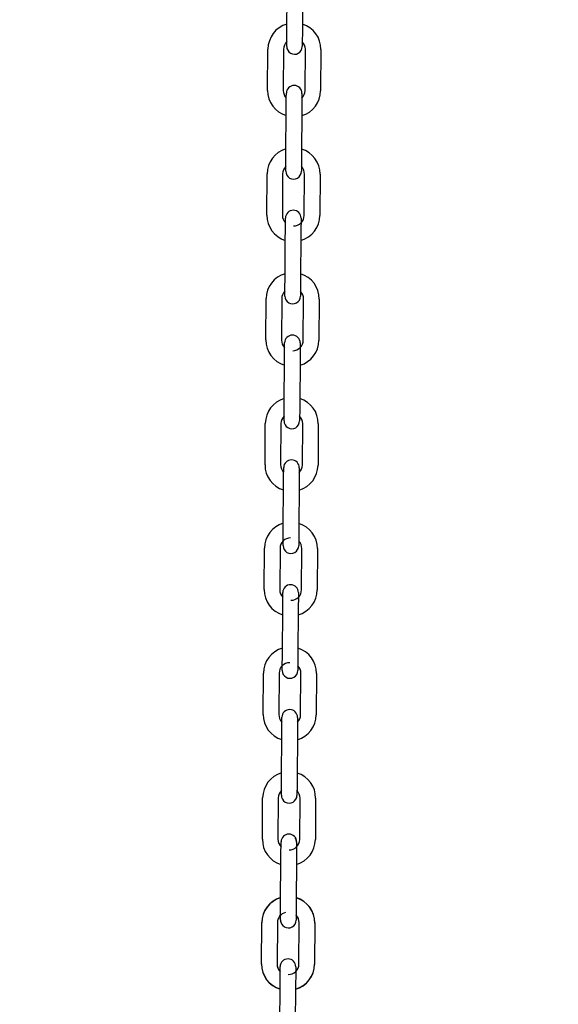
# Model space of a CAD drawing. Header units: inches. Extents: x 170 to 312, y 215 to 248.
# Tile 505 of 656: x 284.142 to 284.414, y 241.189 to 241.686. Entities that reach past the tile are written whole.
import ezdxf

# ---------------------------------------------------------------- set-up
doc = ezdxf.new("R2010")
doc.units = ezdxf.units.IN
doc.header["$LTSCALE"] = 0.25
doc.header["$MEASUREMENT"] = 0
doc.layers.add('ANNOTATIONS', color=1, linetype='Continuous')
doc.layers.add('MOTOR RH', color=7, linetype='Continuous')
doc.styles.add('ARIAL', font='arial.ttf', dxfattribs={"height": 0.09375})
doc.dimstyles.new('STANDARD$0', dxfattribs={"dimtxt": 0.09375, "dimasz": 0.09375, "dimexe": 0.03125, "dimexo": 0.046875, "dimgap": 0.09, "dimtad": 0, "dimtih": 1, "dimtoh": 1, "dimdec": 4, "dimzin": 0, "dimdsep": 46, "dimtxsty": 'ARIAL', "dimcen": 0.09, "dimadec": 0, "dimazin": 0, "dimtfac": 1, "dimtdec": 4, "dimtofl": 0, "dimtmove": 0, "dimatfit": 1, "dimfxl": 1, "dimtolj": 1, "dimtzin": 0, "dimarcsym": 0})

# ---------------------------------------------------------------- blocks, each defined once
blk = doc.blocks.new('*D63')
at = {"layer": 'ANNOTATIONS', "color": 0, "lineweight": -2, "transparency": 16777216}
for p, q in [((283.9428635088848, 244.1250466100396), (285.788826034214, 244.1250466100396)), ((285.757576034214, 244.0312966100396), (285.757576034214, 242.3316655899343)), ((285.757576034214, 240.1971744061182), (285.757576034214, 241.8968054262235)), ((285.0270509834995, 240.1034244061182), (285.788826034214, 240.1034244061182))]:
    blk.add_line(p, q, dxfattribs=at)
at = {"layer": 'ANNOTATIONS', "color": 0, "transparency": 16777216}
for points in [[(285.741951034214, 244.0312966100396), (285.773201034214, 244.0312966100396), (285.757576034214, 244.1250466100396)], [(285.741951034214, 240.1971744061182), (285.773201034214, 240.1971744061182), (285.757576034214, 240.1034244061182)]]:
    blk.add_solid(points, dxfattribs=at)
at = {"layer": 'defpoints', "color": 0, "transparency": 16777216}
for p in [(283.8959885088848, 244.1250466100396), (284.9801759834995, 240.1034244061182), (285.757576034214, 240.1034244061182)]:
    blk.add_point(p, dxfattribs=at)
at = {"layer": 'ANNOTATIONS', "color": 0, "transparency": 16777216, "insert": (285.757576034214, 242.1142355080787), "char_height": 0.09375, "attachment_point": 5, "style": 'ARIAL'}
blk.add_mtext('\\A1;OPENING\\PHEIGHT', dxfattribs=at)
blk = doc.blocks.new('*D64')
at = {"layer": 'ANNOTATIONS', "color": 0, "lineweight": -2, "transparency": 16777216}
for p, q in [((283.9428635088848, 244.9610302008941), (286.4438146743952, 244.9610302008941)), ((286.4125646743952, 244.8672802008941), (286.4125646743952, 242.7496573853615)), ((286.4125646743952, 240.1971744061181), (286.4125646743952, 242.3147972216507)), ((285.9473951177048, 240.1034244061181), (286.4438146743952, 240.1034244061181))]:
    blk.add_line(p, q, dxfattribs=at)
at = {"layer": 'ANNOTATIONS', "color": 0, "transparency": 16777216}
for points in [[(286.3969396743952, 244.8672802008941), (286.4281896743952, 244.8672802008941), (286.4125646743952, 244.9610302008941)], [(286.3969396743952, 240.1971744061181), (286.4281896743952, 240.1971744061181), (286.4125646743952, 240.1034244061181)]]:
    blk.add_solid(points, dxfattribs=at)
at = {"layer": 'defpoints', "color": 0, "transparency": 16777216}
for p in [(283.8959885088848, 244.9610302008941), (285.9005201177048, 240.1034244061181), (286.4125646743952, 240.1034244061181)]:
    blk.add_point(p, dxfattribs=at)
at = {"layer": 'ANNOTATIONS', "color": 0, "transparency": 16777216, "insert": (286.4125646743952, 242.532227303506), "char_height": 0.09375, "attachment_point": 5, "style": 'ARIAL'}
blk.add_mtext('\\A1;TOTAL\\PHEIGHT', dxfattribs=at)

msp = doc.modelspace()

# ---------------------------------------------------------------- linework, layer by layer
at = {"layer": 'MOTOR RH'}
for p, q in [((284.2772084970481, 241.6813342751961), (284.2773565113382, 241.7021998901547)), ((284.2852303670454, 241.7021440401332), (284.2850822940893, 241.6812784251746)), ((284.2675364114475, 241.6499062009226), (284.2676844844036, 241.6707718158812)), ((284.2755582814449, 241.6707157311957), (284.2754102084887, 241.6498501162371)), ((284.2864336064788, 241.6497719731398), (284.286581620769, 241.6706375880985)), ((284.2944554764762, 241.670581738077), (284.2943074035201, 241.6497161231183)), ((284.2767624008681, 241.6183359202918), (284.2769104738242, 241.6392015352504)), ((284.2847842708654, 241.639145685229), (284.2846361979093, 241.6182800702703)), ((284.2670903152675, 241.5869076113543), (284.2672383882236, 241.6077732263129)), ((284.2751122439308, 241.6077173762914), (284.2749641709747, 241.5868517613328)), ((284.2859875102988, 241.5867736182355), (284.2861355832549, 241.6076392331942)), ((284.2940093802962, 241.6075833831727), (284.2938613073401, 241.5867177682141)), ((284.2763163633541, 241.5553375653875), (284.2764643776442, 241.5762031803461)), ((284.2843382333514, 241.5761473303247), (284.2841901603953, 241.555281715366)), ((284.2666442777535, 241.52390925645), (284.2667923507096, 241.5447748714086)), ((284.2746661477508, 241.5447190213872), (284.2745180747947, 241.5238534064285)), ((284.2855414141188, 241.5237752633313), (284.2856894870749, 241.5446408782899)), ((284.2935632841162, 241.5445850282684), (284.293415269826, 241.5237194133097)), ((284.2758702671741, 241.4923389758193), (284.2760183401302, 241.5132045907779)), ((284.2838921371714, 241.5131487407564), (284.2837440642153, 241.4922831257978)), ((284.2661981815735, 241.4609109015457), (284.2663462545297, 241.4817765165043)), ((284.2742200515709, 241.4817206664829), (284.2740720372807, 241.4608550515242)), ((284.2850953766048, 241.460776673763), (284.2852433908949, 241.4816422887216)), ((284.2931172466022, 241.4815864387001), (284.292969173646, 241.4607208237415)), ((284.2754241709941, 241.429340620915), (284.2755722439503, 241.4502062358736)), ((284.2834460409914, 241.4501503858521), (284.2832980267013, 241.4292847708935)), ((284.2657521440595, 241.3979123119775), (284.2659001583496, 241.4187779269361)), ((284.2737740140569, 241.4187220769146), (284.2736259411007, 241.397856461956)), ((284.2753585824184, 241.420095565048), (284.2753586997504, 241.4201126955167)), ((284.2846492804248, 241.3977783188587), (284.284797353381, 241.4186439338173)), ((284.2926711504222, 241.4185880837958), (284.2925230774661, 241.3977224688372)), ((284.2749781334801, 241.3663422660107), (284.2751261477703, 241.3872078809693)), ((284.2830000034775, 241.3871520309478), (284.2828519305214, 241.3662864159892)), ((284.2653060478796, 241.3349139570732), (284.2654541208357, 241.3557795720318)), ((284.2733279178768, 241.3557237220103), (284.2731798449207, 241.3348581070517)), ((284.2749125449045, 241.3570969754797), (284.2749126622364, 241.3571141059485)), ((284.2842032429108, 241.3347799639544), (284.284351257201, 241.355645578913)), ((284.2922251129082, 241.3555897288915), (284.2920770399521, 241.3347241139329)), ((284.2745320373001, 241.3033439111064), (284.2746801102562, 241.324209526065)), ((284.2825539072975, 241.3241534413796), (284.2824058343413, 241.3032878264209)), ((284.2648600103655, 241.2719156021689), (284.2650080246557, 241.2927812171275)), ((284.2728818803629, 241.292725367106), (284.2727338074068, 241.2718597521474)), ((284.2837571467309, 241.2717813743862), (284.283905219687, 241.2926469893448)), ((284.2917790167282, 241.2925911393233), (284.2916309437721, 241.2717255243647)), ((284.2740859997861, 241.2403453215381), (284.2742340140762, 241.2612109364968)), ((284.274086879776, 241.2404725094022), (284.2742349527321, 241.2613381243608)), ((284.2821087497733, 241.2612822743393), (284.2819597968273, 241.2402894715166)), ((284.2821215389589, 241.2630873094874), (284.2821078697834, 241.2611550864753)), ((284.2644139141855, 241.2089172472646), (284.2645619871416, 241.2297828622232)), ((284.2644147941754, 241.2090444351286), (284.2645619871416, 241.2297826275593)), ((284.2645619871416, 241.2297828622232), (284.2645628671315, 241.2299100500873)), ((284.2724366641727, 241.2298539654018), (284.2722886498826, 241.2089883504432)), ((284.2724357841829, 241.2297270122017), (284.2722886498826, 241.2089885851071)), ((284.2740203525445, 241.2311002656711), (284.2740207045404, 241.2311439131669)), ((284.2818950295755, 241.2311650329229), (284.2818921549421, 241.2310394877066)), ((284.2833110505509, 241.2087830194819), (284.283459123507, 241.2296486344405)), ((284.2833119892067, 241.2089102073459), (284.283459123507, 241.2296486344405)), ((284.283459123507, 241.2296486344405), (284.2834600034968, 241.2297758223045)), ((284.2913329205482, 241.229592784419), (284.2911849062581, 241.2087271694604)), ((284.291333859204, 241.229719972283), (284.2911857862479, 241.2088543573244)), ((284.2722886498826, 241.2089885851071), (284.2722877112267, 241.2088613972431)), ((284.2736399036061, 241.1774818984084), (284.2737879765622, 241.1983475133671)), ((284.2816617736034, 241.1982916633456), (284.2815137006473, 241.1774260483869))]:
    msp.add_line(p, q, dxfattribs=at)
at = {"layer": 'MOTOR RH', "flags": 128}
for points in [[(284.2771538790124, 241.6736417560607), (284.2771620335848, 241.6747923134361), (284.277172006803, 241.676194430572), (284.2771833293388, 241.6777939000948), (284.2771956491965, 241.679529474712), (284.2772084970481, 241.6813342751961)], [(284.2850822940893, 241.6812784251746), (284.2850695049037, 241.6794736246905), (284.2850571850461, 241.6777380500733), (284.2850458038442, 241.6761385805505), (284.285035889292, 241.6747364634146), (284.2850277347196, 241.6735859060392)], [(284.2771428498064, 241.6720892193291), (284.2771440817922, 241.6722602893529), (284.2771478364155, 241.6727868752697), (284.2771538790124, 241.6736417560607), (284.2771598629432, 241.6744809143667)], [(284.2771428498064, 241.6720826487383), (284.2771440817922, 241.6722602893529)], [(284.2850336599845, 241.6744250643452), (284.2850277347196, 241.6735859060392), (284.2850216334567, 241.6727310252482), (284.2850179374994, 241.6722044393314), (284.2850166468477, 241.6720267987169)], [(284.276959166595, 241.6460619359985), (284.276965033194, 241.6468940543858), (284.2769711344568, 241.6477489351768), (284.2769748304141, 241.6482755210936), (284.2769760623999, 241.6484454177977)], [(284.2769748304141, 241.6482755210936), (284.2769761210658, 241.6484531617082)], [(284.2848499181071, 241.6483973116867), (284.2848486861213, 241.6482196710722), (284.284844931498, 241.6476930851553), (284.2848388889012, 241.6468382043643), (284.2848329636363, 241.6460079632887)], [(284.2769104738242, 241.6392015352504), (284.2769232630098, 241.6410063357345), (284.2769355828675, 241.6427419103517), (284.2769469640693, 241.6443416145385), (284.2769568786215, 241.6457434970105), (284.276965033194, 241.6468940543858)], [(284.2848388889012, 241.6468382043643), (284.2848306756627, 241.645687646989), (284.2848207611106, 241.644285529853), (284.2848093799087, 241.6426860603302), (284.2847971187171, 241.6409504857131), (284.2847842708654, 241.639145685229)], [(284.2767078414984, 241.6106434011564), (284.2767159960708, 241.6117939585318), (284.276725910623, 241.6131958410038), (284.2767372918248, 241.6147953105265), (284.2767496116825, 241.6165308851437), (284.2767624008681, 241.6183359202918)], [(284.2846361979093, 241.6182800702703), (284.2846234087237, 241.6164750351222), (284.284611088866, 241.6147394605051), (284.2845997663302, 241.6131399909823), (284.284589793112, 241.6117381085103), (284.2845816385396, 241.610587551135)], [(284.2766967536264, 241.6090840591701), (284.2766980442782, 241.6092619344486), (284.2767017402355, 241.6097885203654), (284.2767078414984, 241.6106434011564), (284.2767137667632, 241.6114823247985)], [(284.2845718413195, 241.6092060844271), (284.2845705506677, 241.6090282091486)], [(284.2845876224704, 241.611426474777), (284.2845816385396, 241.610587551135), (284.2845755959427, 241.60973243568), (284.2845718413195, 241.6092060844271), (284.2845708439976, 241.6090624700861)], [(284.2764643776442, 241.5762031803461), (284.2764772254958, 241.5780079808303), (284.2764894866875, 241.5797435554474), (284.2765008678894, 241.5813430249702), (284.2765108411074, 241.5827451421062), (284.2765189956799, 241.5838956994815)], [(284.276513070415, 241.5830635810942), (284.2765189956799, 241.5838956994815), (284.2765250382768, 241.5847505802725), (284.2765287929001, 241.5852771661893), (284.2765300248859, 241.5854548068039)], [(284.2844038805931, 241.5853989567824), (284.2844025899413, 241.5852210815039), (284.284398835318, 241.584694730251), (284.2843927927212, 241.58383984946), (284.2843846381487, 241.5826892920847), (284.2843746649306, 241.5812871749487), (284.2843633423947, 241.579687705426), (284.284351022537, 241.5779521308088), (284.2843382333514, 241.5761473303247)], [(284.2762617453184, 241.5476450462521), (284.2762698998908, 241.5487956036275), (284.2762798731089, 241.5501974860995), (284.2762911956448, 241.5517969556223), (284.2763035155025, 241.5535325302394), (284.2763163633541, 241.5553375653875)], [(284.2841901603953, 241.555281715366), (284.2841773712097, 241.553476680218), (284.284165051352, 241.5517411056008), (284.2841536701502, 241.550141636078), (284.2841437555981, 241.548739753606), (284.2841355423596, 241.5475889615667)], [(284.2762507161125, 241.5460922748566), (284.2762519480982, 241.5462635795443), (284.2762557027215, 241.5467899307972), (284.2762617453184, 241.5476450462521), (284.2762677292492, 241.5484839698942)], [(284.2841415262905, 241.5484281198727), (284.2841355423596, 241.5475889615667), (284.2841294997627, 241.5467340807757), (284.2841257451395, 241.5462077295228), (284.2841245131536, 241.5460298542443)], [(284.2762507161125, 241.5460857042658), (284.2762519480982, 241.5462635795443)], [(284.2760183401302, 241.5132045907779), (284.2760311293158, 241.515009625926), (284.2760434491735, 241.5167452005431), (284.2760547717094, 241.5183446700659), (284.2760647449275, 241.5197465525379), (284.2760728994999, 241.5208971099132)], [(284.2760669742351, 241.5200652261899), (284.2760728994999, 241.5208971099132), (284.2760789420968, 241.5217522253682), (284.2760826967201, 241.5222785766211), (284.2760839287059, 241.5224484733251)], [(284.2760826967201, 241.5222785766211), (284.2760839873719, 241.5224564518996)], [(284.2839577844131, 241.5224006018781), (284.2839565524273, 241.5222227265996), (284.283952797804, 241.5216963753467), (284.2839466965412, 241.5208412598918), (284.2839385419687, 241.5196907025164), (284.2839286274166, 241.5182888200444), (284.2839172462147, 241.5166893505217), (284.283904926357, 241.5149537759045), (284.2838921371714, 241.5131487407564)], [(284.2758096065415, 241.4837915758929), (284.2758156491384, 241.4846464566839), (284.2758238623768, 241.4857970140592), (284.2758337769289, 241.4871991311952), (284.2758451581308, 241.488798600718), (284.2758574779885, 241.4905341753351), (284.2758702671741, 241.4923389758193)], [(284.2837440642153, 241.4922831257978), (284.2837312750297, 241.4904783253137), (284.283718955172, 241.4887427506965), (284.2837076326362, 241.4871432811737), (284.2836976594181, 241.4857411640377), (284.2836895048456, 241.4845906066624)], [(284.2758046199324, 241.4830873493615), (284.2758058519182, 241.483264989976)], [(284.2758046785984, 241.4830939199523), (284.2758058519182, 241.483264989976), (284.2758096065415, 241.4837915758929), (284.2758157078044, 241.4846464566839), (284.2758216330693, 241.4854856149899)], [(284.2836954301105, 241.4854297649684), (284.2836895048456, 241.4845906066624), (284.2836834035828, 241.4837357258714), (284.2836797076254, 241.4832091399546), (284.2836784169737, 241.48303149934)], [(284.2756209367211, 241.4570666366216), (284.2756268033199, 241.457898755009), (284.2756329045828, 241.4587536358), (284.2756366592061, 241.4592802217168), (284.2756378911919, 241.4594580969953)], [(284.2835116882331, 241.4594020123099), (284.2835104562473, 241.4592243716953), (284.283506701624, 241.4586977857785), (284.2835006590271, 241.4578429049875), (284.2834947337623, 241.4570126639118)], [(284.2755722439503, 241.4502062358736), (284.2755850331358, 241.4520112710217), (284.2755973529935, 241.4537468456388), (284.2756087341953, 241.4553463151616), (284.2756186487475, 241.4567481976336), (284.2756268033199, 241.457898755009)], [(284.2835006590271, 241.4578429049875), (284.2834925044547, 241.4566923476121), (284.2834825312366, 241.4552904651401), (284.2834712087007, 241.4536907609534), (284.283458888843, 241.4519554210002), (284.2834460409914, 241.4501503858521)], [(284.2753585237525, 241.4200889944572), (284.2753598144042, 241.4202666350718), (284.2753635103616, 241.4207932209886), (284.2753696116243, 241.4216481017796), (284.2753777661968, 241.4227986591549), (284.275387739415, 241.4242005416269), (284.2753990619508, 241.4258002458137), (284.2754113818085, 241.4275358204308), (284.2754241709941, 241.429340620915)], [(284.2832980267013, 241.4292847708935), (284.2832851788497, 241.4274797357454), (284.2832728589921, 241.4257443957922), (284.2832615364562, 241.4241446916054), (284.2832515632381, 241.4227428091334), (284.2832434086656, 241.4215922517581)], [(284.2832336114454, 241.4202107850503), (284.2832323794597, 241.4200331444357)], [(284.2832493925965, 241.4224311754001), (284.2832434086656, 241.4215922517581), (284.2832373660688, 241.4207373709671), (284.2832336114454, 241.4202107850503), (284.2832326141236, 241.4200671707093)], [(284.2751261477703, 241.3872078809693), (284.2751389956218, 241.3890126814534), (284.2751513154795, 241.3907482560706), (284.2751626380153, 241.3923477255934), (284.2751726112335, 241.3937498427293), (284.2751807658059, 241.3949004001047)], [(284.2751748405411, 241.3940682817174), (284.2751807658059, 241.3949004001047), (284.2751868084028, 241.3957552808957), (284.2751905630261, 241.3962818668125), (284.2751917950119, 241.3964595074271)], [(284.2830656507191, 241.3964036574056), (284.2830643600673, 241.396226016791), (284.2830606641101, 241.3956994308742), (284.2830545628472, 241.3948445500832), (284.2830464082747, 241.3936939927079), (284.2830364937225, 241.3922918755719), (284.2830251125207, 241.3906924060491), (284.283012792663, 241.388956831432), (284.2830000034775, 241.3871520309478)], [(284.2749124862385, 241.357090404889), (284.2749137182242, 241.3572682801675), (284.2749174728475, 241.3577946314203), (284.2749235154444, 241.3586497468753), (284.2749316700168, 241.3598003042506), (284.274941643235, 241.3612021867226), (284.2749530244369, 241.3628016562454), (284.2749652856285, 241.3645372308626), (284.2749781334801, 241.3663422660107)], [(284.2828519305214, 241.3662864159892), (284.2828391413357, 241.3644813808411), (284.2828268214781, 241.362745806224), (284.2828154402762, 241.3611463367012), (284.282805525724, 241.3597444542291), (284.2827973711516, 241.3585938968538)], [(284.2828032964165, 241.3594328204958), (284.2827973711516, 241.3585938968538), (284.2827912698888, 241.3577387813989), (284.2827875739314, 241.357212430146), (284.2827865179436, 241.357068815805)], [(284.2827875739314, 241.357212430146), (284.2827862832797, 241.3570345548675)], [(284.2746801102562, 241.324209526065), (284.2746928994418, 241.3260143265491), (284.2747052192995, 241.3277499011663), (284.2747166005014, 241.3293493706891), (284.2747265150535, 241.330751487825), (284.274734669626, 241.3319020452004)], [(284.2747288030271, 241.3310699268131), (284.274734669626, 241.3319020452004), (284.2747407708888, 241.3327569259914), (284.2747444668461, 241.3332832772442), (284.2747457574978, 241.3334611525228)], [(284.2826085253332, 241.3318461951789), (284.2826003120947, 241.3306954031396), (284.2825903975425, 241.3292935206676), (284.2825790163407, 241.3276940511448), (284.282566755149, 241.3259584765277), (284.2825539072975, 241.3241534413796)], [(284.2826195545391, 241.3334053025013), (284.2826183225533, 241.3332274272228), (284.28261456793, 241.3327010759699), (284.2826085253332, 241.3318461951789), (284.2826026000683, 241.3310159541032)], [(284.2744774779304, 241.295651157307), (284.2744856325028, 241.2968019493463), (284.274495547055, 241.2982038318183), (284.2745069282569, 241.2998033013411), (284.2745192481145, 241.3015388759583), (284.2745320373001, 241.3033439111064)], [(284.2824058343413, 241.3032878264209), (284.2823930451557, 241.3014830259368), (284.282380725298, 241.2997474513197), (284.2823694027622, 241.2981479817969), (284.282359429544, 241.2967458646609), (284.2823512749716, 241.2955953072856)], [(284.2744663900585, 241.2940920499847), (284.2744676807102, 241.2942699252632)], [(284.2744664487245, 241.2940986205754), (284.2744676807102, 241.2942699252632), (284.2744713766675, 241.2947962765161), (284.2744774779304, 241.295651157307), (284.2744834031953, 241.296490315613)], [(284.2823414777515, 241.2942140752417), (284.2823401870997, 241.2940361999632)], [(284.2823572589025, 241.2964344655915), (284.2823512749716, 241.2955953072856), (284.2823452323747, 241.2947404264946), (284.2823414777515, 241.2942140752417), (284.2823404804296, 241.2940704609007)], [(284.274288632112, 241.2689034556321), (284.2742946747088, 241.2697585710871), (284.2742984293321, 241.27028492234), (284.2742996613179, 241.2704627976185)], [(284.2742895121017, 241.2690306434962), (284.2742955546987, 241.2698857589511), (284.2742993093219, 241.270412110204), (284.2743005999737, 241.2705899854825)], [(284.2821735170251, 241.270406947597), (284.2818845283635, 241.2719156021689), (284.2814760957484, 241.2726721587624)], [(284.2821735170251, 241.270406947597), (284.2821722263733, 241.2702290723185), (284.28216847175, 241.2697027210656), (284.2821624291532, 241.2688476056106)], [(284.282174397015, 241.270534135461), (284.2821731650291, 241.2703562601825), (284.2821694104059, 241.2698296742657), (284.282163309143, 241.2689747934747)], [(284.2742340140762, 241.2612109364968), (284.2742468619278, 241.2630159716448), (284.2742600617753, 241.2648787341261)], [(284.2742591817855, 241.264751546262), (284.2742705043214, 241.2663510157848), (284.2742804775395, 241.2677528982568), (284.2742895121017, 241.2690306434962)], [(284.2742600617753, 241.2648787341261), (284.2742713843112, 241.2664782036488), (284.2742813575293, 241.2678800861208)], [(284.282163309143, 241.2689747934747), (284.2821542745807, 241.2676970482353), (284.2821443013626, 241.2662951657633), (284.2821329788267, 241.2646956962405), (284.282120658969, 241.2629601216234)], [(284.2821551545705, 241.2678242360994), (284.2821452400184, 241.2664223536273), (284.2821338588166, 241.2648228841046), (284.2821215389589, 241.2630873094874)], [(284.2742349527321, 241.2613381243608), (284.2742477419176, 241.2631431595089)], [(284.2740395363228, 241.2338033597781), (284.274049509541, 241.235205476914), (284.2740608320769, 241.2368049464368), (284.2740731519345, 241.238540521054), (284.2740859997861, 241.2403453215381)], [(284.2740404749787, 241.2339305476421), (284.2740503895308, 241.2353326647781), (284.2740617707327, 241.2369321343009), (284.2740740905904, 241.238667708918), (284.274086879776, 241.2404725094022)], [(284.2819606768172, 241.2404166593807), (284.2819470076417, 241.2384846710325), (284.2819346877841, 241.2367490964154), (284.2819233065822, 241.2351496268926), (284.2819133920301, 241.2337475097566), (284.2819051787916, 241.2325969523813)], [(284.2819478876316, 241.2386118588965), (284.2819355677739, 241.2368762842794), (284.281924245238, 241.2352765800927), (284.2819142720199, 241.2338746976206), (284.2819061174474, 241.2327241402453), (284.2819000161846, 241.2318692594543), (284.2818963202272, 241.2313426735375), (284.2818950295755, 241.2311650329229)], [(284.2740203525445, 241.2310936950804), (284.2740215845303, 241.2312713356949), (284.2740253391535, 241.2317979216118), (284.2740313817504, 241.2326528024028), (284.2740404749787, 241.2339305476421)], [(284.2740212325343, 241.2312208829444), (284.27402246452, 241.231398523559), (284.2740262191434, 241.2319251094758), (284.2740323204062, 241.2327799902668)], [(284.2818991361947, 241.2317420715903), (284.2818953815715, 241.2312154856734), (284.2818941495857, 241.2310378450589)], [(284.2819111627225, 241.2334361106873), (284.2819051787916, 241.2325969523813), (284.2818991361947, 241.2317420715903), (284.2818955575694, 241.231239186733)], [(284.2737879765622, 241.1983475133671), (284.2738007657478, 241.2001525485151), (284.2738130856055, 241.2018881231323), (284.2738244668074, 241.2034875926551), (284.2738343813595, 241.2048894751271), (284.273842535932, 241.2060402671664)], [(284.2738366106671, 241.2052011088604), (284.273842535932, 241.2060402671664), (284.2738486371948, 241.2068951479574), (284.2738523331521, 241.2074214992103), (284.2738536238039, 241.2075993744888)], [(284.2817274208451, 241.2075435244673), (284.2817261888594, 241.2073656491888), (284.281722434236, 241.2068392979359), (284.2817163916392, 241.2059841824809), (284.2817081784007, 241.2048336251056), (284.2816982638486, 241.2034317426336), (284.2816868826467, 241.2018322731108), (284.2816746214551, 241.2000966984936), (284.2816617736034, 241.1982916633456)]]:
    msp.add_lwpolyline(points, dxfattribs=at)
at = {"layer": 'MOTOR RH'}
for centre, radius, start, end in [((284.2808731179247, 241.670678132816), 0.01318897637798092, 106.067562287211, 179.5934504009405), ((284.281266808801, 241.6706753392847), 0.01318897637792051, 359.5934504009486, 73.11933850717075), ((284.2808731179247, 241.670678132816), 0.005314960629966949, 134.3179569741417, 179.5934504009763), ((284.2810797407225, 241.672054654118), 0.003937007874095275, 179.5934504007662, 359.5934688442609), ((284.281266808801, 241.6706753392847), 0.005314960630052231, 359.5934504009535, 44.86837264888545), ((284.2809130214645, 241.6484253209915), 0.003937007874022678, 359.5934504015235, 179.5934313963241), ((284.280725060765, 241.6498125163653), 0.01318897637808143, 179.5934504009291, 253.1236354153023), ((284.280725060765, 241.6498125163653), 0.005314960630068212, 179.5934504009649, 224.8829269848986), ((284.2811187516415, 241.649809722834), 0.01318897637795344, 286.0718592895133, 359.5934504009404), ((284.2811187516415, 241.649809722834), 0.005314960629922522, 314.3329481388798, 359.5934504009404), ((284.2804270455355, 241.6076797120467), 0.01318897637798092, 106.0675622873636, 179.5934504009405), ((284.2808207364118, 241.6076769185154), 0.01318897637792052, 359.5934504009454, 73.11933850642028), ((284.2804270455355, 241.6076797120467), 0.005314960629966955, 134.3181178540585, 179.5934504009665), ((284.2806336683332, 241.6090562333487), 0.003937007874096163, 179.5934504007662, 359.5934688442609), ((284.2808207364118, 241.6076769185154), 0.005314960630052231, 359.5934504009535, 44.8685372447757), ((284.2804669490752, 241.5854269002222), 0.003937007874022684, 359.5934504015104, 179.5934313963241), ((284.2802789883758, 241.586814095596), 0.01318897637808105, 179.5934504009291, 253.1236354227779), ((284.2802789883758, 241.586814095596), 0.005314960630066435, 179.5934504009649, 224.8829269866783), ((284.2806726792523, 241.5868113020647), 0.005314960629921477, 269.5934503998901, 359.5934504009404), ((284.2806726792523, 241.5868113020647), 0.01318897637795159, 286.0718592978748, 359.5934504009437), ((284.2799809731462, 241.5446812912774), 0.01318897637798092, 106.067562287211, 179.5934504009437), ((284.2803746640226, 241.5446784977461), 0.01318897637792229, 359.5934504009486, 73.11933850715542), ((284.2799809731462, 241.5446812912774), 0.005314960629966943, 134.3177747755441, 179.5934504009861), ((284.2803746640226, 241.5446784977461), 0.005314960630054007, 359.5934504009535, 44.86817792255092), ((284.280187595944, 241.5460578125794), 0.003937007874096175, 179.5934504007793, 359.5934688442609), ((284.2798329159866, 241.5238156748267), 0.01318897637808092, 179.5934504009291, 253.1236354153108), ((284.2798329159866, 241.5238156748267), 0.005314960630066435, 179.5934504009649, 224.8829269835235), ((284.280020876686, 241.5224284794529), 0.003937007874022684, 359.5934504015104, 179.5934313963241), ((284.2802266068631, 241.5238128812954), 0.00531496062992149, 269.5934503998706, 359.5934504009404), ((284.2802266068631, 241.5238128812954), 0.01318897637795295, 286.0718592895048, 359.5934504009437), ((284.279534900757, 241.4816828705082), 0.01318897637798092, 106.0675622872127, 179.5934504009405), ((284.2799285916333, 241.4816800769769), 0.01318897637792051, 359.5934504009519, 73.11933850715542), ((284.279534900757, 241.4816828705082), 0.005314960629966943, 134.3181923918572, 179.5934504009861), ((284.2797415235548, 241.4830593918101), 0.003937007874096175, 179.5934504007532, 359.5934688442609), ((284.2799285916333, 241.4816800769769), 0.005314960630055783, 359.5934504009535, 44.86814241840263), ((284.2795748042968, 241.4594300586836), 0.003937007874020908, 359.5934504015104, 179.5934313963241), ((284.2793868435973, 241.4608172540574), 0.01318897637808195, 179.5934504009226, 253.1236354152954), ((284.2793868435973, 241.4608172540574), 0.005314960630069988, 179.5934504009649, 224.8829269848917), ((284.2797805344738, 241.4608144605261), 0.01318897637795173, 286.0718592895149, 359.5934504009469), ((284.2797805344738, 241.4608144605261), 0.005314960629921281, 314.3330543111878, 359.5934504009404), ((284.2790888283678, 241.4186844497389), 0.01318897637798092, 106.067562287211, 179.5934504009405), ((284.2794825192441, 241.4186816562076), 0.01318897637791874, 359.5934504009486, 73.11933850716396), ((284.2790888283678, 241.4186844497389), 0.005314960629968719, 89.59345040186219, 179.5934504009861), ((284.2792954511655, 241.4200609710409), 0.003937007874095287, 179.5934504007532, 359.5934688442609), ((284.2794825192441, 241.4186816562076), 0.005314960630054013, 359.5934504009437, 44.86830321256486), ((284.2791287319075, 241.3964316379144), 0.003937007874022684, 359.5934504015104, 179.5934313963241), ((284.2789407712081, 241.3978188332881), 0.0131889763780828, 179.5934504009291, 253.1236354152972), ((284.2789407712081, 241.3978188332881), 0.005314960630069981, 179.5934504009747, 224.8829269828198), ((284.2793344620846, 241.3978160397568), 0.005314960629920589, 269.5934503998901, 359.59345040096), ((284.2793344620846, 241.3978160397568), 0.01318897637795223, 286.0718592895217, 359.5934504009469), ((284.2786427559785, 241.3556860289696), 0.01318897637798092, 106.0675622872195, 179.5934504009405), ((284.2790364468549, 241.3556832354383), 0.01318897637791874, 359.5934504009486, 73.11933850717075), ((284.2786427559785, 241.3556860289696), 0.005314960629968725, 89.59345040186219, 179.5934504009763), ((284.2790364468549, 241.3556832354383), 0.005314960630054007, 359.5934504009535, 44.86817731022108), ((284.2788493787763, 241.3570625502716), 0.003937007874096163, 179.5934504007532, 359.5934688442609), ((284.2784946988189, 241.3348204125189), 0.0131889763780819, 179.5934504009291, 253.1236354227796), ((284.2784946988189, 241.3348204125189), 0.005314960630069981, 179.5934504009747, 224.8830980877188), ((284.2786826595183, 241.3334332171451), 0.003937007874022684, 359.5934504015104, 179.5934313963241), ((284.2788883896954, 241.3348176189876), 0.01318897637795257, 286.0718592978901, 359.5934504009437), ((284.2788883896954, 241.3348176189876), 0.005314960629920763, 314.333146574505, 359.5934504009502), ((284.2781966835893, 241.2926876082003), 0.01318897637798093, 106.067562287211, 179.5934504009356), ((284.2785903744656, 241.292684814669), 0.01318897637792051, 359.5934504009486, 73.11933850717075), ((284.2781966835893, 241.2926876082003), 0.005314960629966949, 134.3180801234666, 179.5934504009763), ((284.2785903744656, 241.292684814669), 0.005314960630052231, 359.5934504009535, 44.86821528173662), ((284.2784033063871, 241.2940641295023), 0.003937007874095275, 179.5934504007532, 359.5934688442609), ((284.2782374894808, 241.2705619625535), 0.003937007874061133, 359.5934504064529, 179.5934313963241), ((284.2780486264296, 241.2718219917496), 0.01318897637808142, 179.5934504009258, 253.1236354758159), ((284.2780486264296, 241.2718219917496), 0.005314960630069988, 179.5934504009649, 224.8831899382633), ((284.2784423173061, 241.2718191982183), 0.005314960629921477, 269.5934503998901, 359.5934504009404), ((284.2784423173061, 241.2718191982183), 0.0131889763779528, 286.071859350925, 359.5934504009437), ((284.2777506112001, 241.229689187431), 0.01318897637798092, 106.0675622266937, 179.5934504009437), ((284.2777515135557, 241.2298163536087), 0.01318897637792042, 106.0675623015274, 179.5934504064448), ((284.2781443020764, 241.2296863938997), 0.01318897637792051, 359.5934504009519, 73.11933844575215), ((284.278145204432, 241.2298135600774), 0.0131889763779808, 359.5934504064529, 73.11933852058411), ((284.2777506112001, 241.229689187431), 0.005314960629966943, 103.2503882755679, 179.5934504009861), ((284.2779572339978, 241.231065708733), 0.003937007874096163, 179.5934504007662, 359.5934688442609), ((284.2779581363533, 241.2311928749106), 0.003937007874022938, 179.5934504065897, 225.9173803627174), ((284.2781443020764, 241.2296863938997), 0.005314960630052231, 359.5934504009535, 44.86808063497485), ((284.278145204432, 241.2298135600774), 0.00531496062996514, 359.5934504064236, 44.86853725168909), ((284.2777905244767, 241.2075714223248), 0.003937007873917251, 359.5934504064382, 179.5934313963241), ((284.2776025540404, 241.2088235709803), 0.01318897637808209, 179.5934504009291, 253.1193386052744), ((284.277603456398, 241.2089507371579), 0.01318897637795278, 179.5934504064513, 253.1193385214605), ((284.2776025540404, 241.2088235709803), 0.005314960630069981, 179.5934504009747, 224.8689409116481), ((284.277603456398, 241.2089507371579), 0.005314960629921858, 179.5934504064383, 224.8685372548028), ((284.2779971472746, 241.2089479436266), 0.005314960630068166, 269.5934504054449, 359.5934504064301), ((284.2779962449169, 241.208820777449), 0.01318897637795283, 286.067562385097, 359.5934504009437), ((284.2779971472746, 241.2089479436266), 0.01318897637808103, 286.0675623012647, 359.5934504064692)]:
    msp.add_arc(centre, radius, start, end, dxfattribs=at)

# ---------------------------------------------------------------- dimensions: what is measured, and where the dimension line sits
at = {"layer": 'ANNOTATIONS'}
for base, p1, p2, text, picture, middle in [((286.4125646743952, 240.1034244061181), (283.8959885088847, 244.961030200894), (285.9005201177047, 240.103424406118), 'TOTAL\\PHEIGHT', '*D64', (286.4125646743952, 242.532227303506)), ((285.757576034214, 240.1034244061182), (283.8959885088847, 244.1250466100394), (284.9801759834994, 240.1034244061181), 'OPENING\\PHEIGHT', '*D63', (285.757576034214, 242.1142355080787))]:
    dim = msp.add_linear_dim(base=base, p1=p1, p2=p2, angle=90, text=text, dimstyle='STANDARD$0', dxfattribs=at)
    dim.commit()
    dim.dimension.update_dxf_attribs({"geometry": picture, "text_midpoint": middle})

doc.saveas('drawing.dxf')
